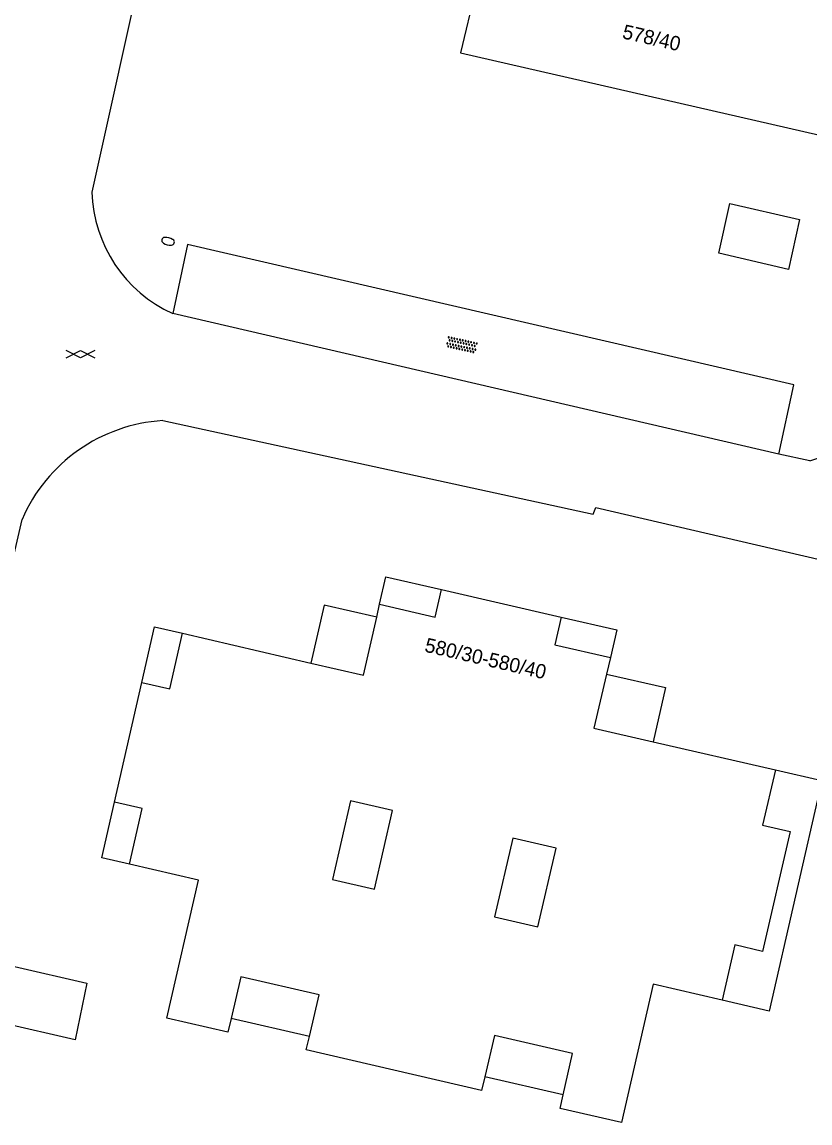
# Model space of a CAD drawing. Extents: x 124000 to 129000, y 395500 to 397503.
# Drawn here: x 128312.5 to 128367.5, y 396788.9 to 396865.7 of the extents above; entities that cross this region are included whole.
import ezdxf

# ---------------------------------------------------------------- set-up
doc = ezdxf.new("R2010")
doc.units = 0
for name, color, linetype in [('gg-anno-huisnummerreeks BGT', 7, 'Continuous'), ('gg-bbg-gedigitaliseerde bebouwing', 7, 'Continuous'), ('gg-bbg-hoofdgebouw', 7, 'Continuous'), ('gg-bbg-luifel en loopbrug', 7, 'Continuous'), ('gg-knt-verharding', 7, 'Continuous'), ('gt-symb-brandkraan', 7, 'Continuous'), ('gt-symb-gesloten verharding', 7, 'Continuous'), ('gt-symb-overige verharding', 7, 'Continuous')]:
    doc.layers.add(name, color=color, linetype=linetype)

# ---------------------------------------------------------------- blocks, each defined once
blk = doc.blocks.new('gt0-OVH')
at = {"layer": 'gt-symb-overige verharding'}
for points in [[(-0.972, 0.298), (-0.967, 0.308), (-0.965, 0.319), (-0.966, 0.33), (-0.971, 0.34), (-0.978, 0.348), (-0.988, 0.353), (-0.999, 0.355), (-1.01, 0.354), (-1.02, 0.349), (-1.028, 0.342), (-1.033, 0.332), (-1.035, 0.321), (-1.034, 0.31), (-1.029, 0.3), (-1.022, 0.292), (-1.012, 0.287), (-1.001, 0.285), (-0.99, 0.286), (-0.98, 0.291)], [(-0.872, 0.106), (-0.867, 0.116), (-0.865, 0.126), (-0.866, 0.137), (-0.871, 0.147), (-0.878, 0.156), (-0.888, 0.161), (-0.899, 0.163), (-0.91, 0.162), (-0.92, 0.157), (-0.928, 0.15), (-0.933, 0.14), (-0.935, 0.129), (-0.934, 0.118), (-0.929, 0.108), (-0.922, 0.1), (-0.912, 0.095), (-0.901, 0.092), (-0.89, 0.094), (-0.88, 0.098)], [(-0.772, 0.298), (-0.767, 0.308), (-0.765, 0.319), (-0.766, 0.33), (-0.771, 0.34), (-0.778, 0.348), (-0.788, 0.353), (-0.799, 0.355), (-0.81, 0.354), (-0.82, 0.349), (-0.828, 0.342), (-0.833, 0.332), (-0.835, 0.321), (-0.834, 0.31), (-0.829, 0.3), (-0.822, 0.292), (-0.812, 0.287), (-0.801, 0.285), (-0.79, 0.286), (-0.78, 0.291)], [(-0.672, 0.106), (-0.667, 0.116), (-0.665, 0.126), (-0.666, 0.137), (-0.671, 0.147), (-0.678, 0.156), (-0.688, 0.161), (-0.699, 0.163), (-0.71, 0.162), (-0.72, 0.157), (-0.728, 0.15), (-0.733, 0.14), (-0.735, 0.129), (-0.734, 0.118), (-0.729, 0.108), (-0.722, 0.1), (-0.712, 0.095), (-0.701, 0.092), (-0.69, 0.094), (-0.68, 0.098)], [(-0.572, 0.298), (-0.567, 0.308), (-0.565, 0.319), (-0.566, 0.33), (-0.571, 0.34), (-0.578, 0.348), (-0.588, 0.353), (-0.599, 0.355), (-0.61, 0.354), (-0.62, 0.349), (-0.628, 0.342), (-0.633, 0.332), (-0.635, 0.321), (-0.634, 0.31), (-0.629, 0.3), (-0.622, 0.292), (-0.612, 0.287), (-0.601, 0.285), (-0.59, 0.286), (-0.58, 0.291)], [(-0.472, 0.106), (-0.467, 0.116), (-0.465, 0.126), (-0.466, 0.137), (-0.471, 0.147), (-0.478, 0.156), (-0.488, 0.161), (-0.499, 0.163), (-0.51, 0.162), (-0.52, 0.157), (-0.528, 0.15), (-0.533, 0.14), (-0.535, 0.129), (-0.534, 0.118), (-0.529, 0.108), (-0.522, 0.1), (-0.512, 0.095), (-0.501, 0.092), (-0.49, 0.094), (-0.48, 0.098)], [(-0.372, 0.298), (-0.367, 0.308), (-0.365, 0.319), (-0.366, 0.33), (-0.371, 0.34), (-0.378, 0.348), (-0.388, 0.353), (-0.399, 0.355), (-0.41, 0.354), (-0.42, 0.349), (-0.428, 0.342), (-0.433, 0.332), (-0.435, 0.321), (-0.434, 0.31), (-0.429, 0.3), (-0.422, 0.292), (-0.412, 0.287), (-0.401, 0.285), (-0.39, 0.286), (-0.38, 0.291)], [(-0.272, 0.106), (-0.267, 0.116), (-0.265, 0.126), (-0.266, 0.137), (-0.271, 0.147), (-0.278, 0.156), (-0.288, 0.161), (-0.299, 0.163), (-0.31, 0.162), (-0.32, 0.157), (-0.328, 0.15), (-0.333, 0.14), (-0.335, 0.129), (-0.334, 0.118), (-0.329, 0.108), (-0.322, 0.1), (-0.312, 0.095), (-0.301, 0.092), (-0.29, 0.094), (-0.28, 0.098)], [(-0.172, 0.298), (-0.167, 0.308), (-0.165, 0.319), (-0.166, 0.33), (-0.171, 0.34), (-0.178, 0.348), (-0.188, 0.353), (-0.199, 0.355), (-0.21, 0.354), (-0.22, 0.349), (-0.228, 0.342), (-0.233, 0.332), (-0.235, 0.321), (-0.234, 0.31), (-0.229, 0.3), (-0.222, 0.292), (-0.212, 0.287), (-0.201, 0.285), (-0.19, 0.286), (-0.18, 0.291)], [(-0.072, 0.106), (-0.067, 0.116), (-0.065, 0.126), (-0.066, 0.137), (-0.071, 0.147), (-0.078, 0.156), (-0.088, 0.161), (-0.099, 0.163), (-0.11, 0.162), (-0.12, 0.157), (-0.128, 0.15), (-0.133, 0.14), (-0.135, 0.129), (-0.134, 0.118), (-0.129, 0.108), (-0.122, 0.1), (-0.112, 0.095), (-0.101, 0.092), (-0.09, 0.094), (-0.08, 0.098)], [(0.028, 0.298), (0.033, 0.308), (0.035, 0.319), (0.034, 0.33), (0.029, 0.34), (0.022, 0.348), (0.012, 0.353), (0.001, 0.355), (-0.01, 0.354), (-0.02, 0.349), (-0.028, 0.342), (-0.033, 0.332), (-0.035, 0.321), (-0.034, 0.31), (-0.029, 0.3), (-0.022, 0.292), (-0.012, 0.287), (-0.001, 0.285), (0.01, 0.286), (0.02, 0.291)], [(0.128, 0.106), (0.133, 0.116), (0.135, 0.126), (0.134, 0.137), (0.129, 0.147), (0.122, 0.156), (0.112, 0.161), (0.101, 0.163), (0.09, 0.162), (0.08, 0.157), (0.072, 0.15), (0.067, 0.14), (0.065, 0.129), (0.066, 0.118), (0.071, 0.108), (0.078, 0.1), (0.088, 0.095), (0.099, 0.092), (0.11, 0.094), (0.12, 0.098)], [(0.228, 0.298), (0.233, 0.308), (0.235, 0.319), (0.234, 0.33), (0.229, 0.34), (0.222, 0.348), (0.212, 0.353), (0.201, 0.355), (0.19, 0.354), (0.18, 0.349), (0.172, 0.342), (0.167, 0.332), (0.165, 0.321), (0.166, 0.31), (0.171, 0.3), (0.178, 0.292), (0.188, 0.287), (0.199, 0.285), (0.21, 0.286), (0.22, 0.291)], [(0.328, 0.106), (0.333, 0.116), (0.335, 0.126), (0.334, 0.137), (0.329, 0.147), (0.322, 0.156), (0.312, 0.161), (0.301, 0.163), (0.29, 0.162), (0.28, 0.157), (0.272, 0.15), (0.267, 0.14), (0.265, 0.129), (0.266, 0.118), (0.271, 0.108), (0.278, 0.1), (0.288, 0.095), (0.299, 0.092), (0.31, 0.094), (0.32, 0.098)], [(0.428, 0.298), (0.433, 0.308), (0.435, 0.319), (0.434, 0.33), (0.429, 0.34), (0.422, 0.348), (0.412, 0.353), (0.401, 0.355), (0.39, 0.354), (0.38, 0.349), (0.372, 0.342), (0.367, 0.332), (0.365, 0.321), (0.366, 0.31), (0.371, 0.3), (0.378, 0.292), (0.388, 0.287), (0.399, 0.285), (0.41, 0.286), (0.42, 0.291)], [(0.528, 0.106), (0.533, 0.116), (0.535, 0.126), (0.534, 0.137), (0.529, 0.147), (0.522, 0.156), (0.512, 0.161), (0.501, 0.163), (0.49, 0.162), (0.48, 0.157), (0.472, 0.15), (0.467, 0.14), (0.465, 0.129), (0.466, 0.118), (0.471, 0.108), (0.478, 0.1), (0.488, 0.095), (0.499, 0.092), (0.51, 0.094), (0.52, 0.098)], [(0.628, 0.298), (0.633, 0.308), (0.635, 0.319), (0.634, 0.33), (0.629, 0.34), (0.622, 0.348), (0.612, 0.353), (0.601, 0.355), (0.59, 0.354), (0.58, 0.349), (0.572, 0.342), (0.567, 0.332), (0.565, 0.321), (0.566, 0.31), (0.571, 0.3), (0.578, 0.292), (0.588, 0.287), (0.599, 0.285), (0.61, 0.286), (0.62, 0.291)], [(0.728, 0.106), (0.733, 0.116), (0.735, 0.126), (0.734, 0.137), (0.729, 0.147), (0.722, 0.156), (0.712, 0.161), (0.701, 0.163), (0.69, 0.162), (0.68, 0.157), (0.672, 0.15), (0.667, 0.14), (0.665, 0.129), (0.666, 0.118), (0.671, 0.108), (0.678, 0.1), (0.688, 0.095), (0.699, 0.092), (0.71, 0.094), (0.72, 0.098)], [(0.828, 0.298), (0.833, 0.308), (0.835, 0.319), (0.834, 0.33), (0.829, 0.34), (0.822, 0.348), (0.812, 0.353), (0.801, 0.355), (0.79, 0.354), (0.78, 0.349), (0.772, 0.342), (0.767, 0.332), (0.765, 0.321), (0.766, 0.31), (0.771, 0.3), (0.778, 0.292), (0.788, 0.287), (0.799, 0.285), (0.81, 0.286), (0.82, 0.291)], [(0.928, 0.106), (0.933, 0.116), (0.935, 0.126), (0.934, 0.137), (0.929, 0.147), (0.922, 0.156), (0.912, 0.161), (0.901, 0.163), (0.89, 0.162), (0.88, 0.157), (0.872, 0.15), (0.867, 0.14), (0.865, 0.129), (0.866, 0.118), (0.871, 0.108), (0.878, 0.1), (0.888, 0.095), (0.899, 0.092), (0.91, 0.094), (0.92, 0.098)], [(1.028, 0.298), (1.033, 0.308), (1.035, 0.319), (1.034, 0.33), (1.029, 0.34), (1.022, 0.348), (1.012, 0.353), (1.001, 0.355), (0.99, 0.354), (0.98, 0.349), (0.972, 0.342), (0.967, 0.332), (0.965, 0.321), (0.966, 0.31), (0.971, 0.3), (0.978, 0.292), (0.988, 0.287), (0.999, 0.285), (1.01, 0.286), (1.02, 0.291)], [(-0.972, -0.142), (-0.967, -0.132), (-0.965, -0.121), (-0.966, -0.11), (-0.971, -0.1), (-0.978, -0.092), (-0.988, -0.087), (-0.999, -0.085), (-1.01, -0.086), (-1.02, -0.091), (-1.028, -0.098), (-1.033, -0.108), (-1.035, -0.119), (-1.034, -0.13), (-1.029, -0.14), (-1.022, -0.148), (-1.012, -0.153), (-1.001, -0.155), (-0.99, -0.154), (-0.98, -0.149)], [(-0.872, -0.334), (-0.867, -0.324), (-0.865, -0.314), (-0.866, -0.303), (-0.871, -0.293), (-0.878, -0.284), (-0.888, -0.279), (-0.899, -0.277), (-0.91, -0.278), (-0.92, -0.283), (-0.928, -0.29), (-0.933, -0.3), (-0.935, -0.311), (-0.934, -0.322), (-0.929, -0.332), (-0.922, -0.34), (-0.912, -0.345), (-0.901, -0.348), (-0.89, -0.346), (-0.88, -0.342)], [(-0.772, -0.142), (-0.767, -0.132), (-0.765, -0.121), (-0.766, -0.11), (-0.771, -0.1), (-0.778, -0.092), (-0.788, -0.087), (-0.799, -0.085), (-0.81, -0.086), (-0.82, -0.091), (-0.828, -0.098), (-0.833, -0.108), (-0.835, -0.119), (-0.834, -0.13), (-0.829, -0.14), (-0.822, -0.148), (-0.812, -0.153), (-0.801, -0.155), (-0.79, -0.154), (-0.78, -0.149)], [(-0.672, -0.334), (-0.667, -0.324), (-0.665, -0.314), (-0.666, -0.303), (-0.671, -0.293), (-0.678, -0.284), (-0.688, -0.279), (-0.699, -0.277), (-0.71, -0.278), (-0.72, -0.283), (-0.728, -0.29), (-0.733, -0.3), (-0.735, -0.311), (-0.734, -0.322), (-0.729, -0.332), (-0.722, -0.34), (-0.712, -0.345), (-0.701, -0.348), (-0.69, -0.346), (-0.68, -0.342)], [(-0.572, -0.142), (-0.567, -0.132), (-0.565, -0.121), (-0.566, -0.11), (-0.571, -0.1), (-0.578, -0.092), (-0.588, -0.087), (-0.599, -0.085), (-0.61, -0.086), (-0.62, -0.091), (-0.628, -0.098), (-0.633, -0.108), (-0.635, -0.119), (-0.634, -0.13), (-0.629, -0.14), (-0.622, -0.148), (-0.612, -0.153), (-0.601, -0.155), (-0.59, -0.154), (-0.58, -0.149)], [(-0.472, -0.334), (-0.467, -0.324), (-0.465, -0.314), (-0.466, -0.303), (-0.471, -0.293), (-0.478, -0.284), (-0.488, -0.279), (-0.499, -0.277), (-0.51, -0.278), (-0.52, -0.283), (-0.528, -0.29), (-0.533, -0.3), (-0.535, -0.311), (-0.534, -0.322), (-0.529, -0.332), (-0.522, -0.34), (-0.512, -0.345), (-0.501, -0.348), (-0.49, -0.346), (-0.48, -0.342)], [(-0.372, -0.142), (-0.367, -0.132), (-0.365, -0.121), (-0.366, -0.11), (-0.371, -0.1), (-0.378, -0.092), (-0.388, -0.087), (-0.399, -0.085), (-0.41, -0.086), (-0.42, -0.091), (-0.428, -0.098), (-0.433, -0.108), (-0.435, -0.119), (-0.434, -0.13), (-0.429, -0.14), (-0.422, -0.148), (-0.412, -0.153), (-0.401, -0.155), (-0.39, -0.154), (-0.38, -0.149)], [(-0.272, -0.334), (-0.267, -0.324), (-0.265, -0.314), (-0.266, -0.303), (-0.271, -0.293), (-0.278, -0.284), (-0.288, -0.279), (-0.299, -0.277), (-0.31, -0.278), (-0.32, -0.283), (-0.328, -0.29), (-0.333, -0.3), (-0.335, -0.311), (-0.334, -0.322), (-0.329, -0.332), (-0.322, -0.34), (-0.312, -0.345), (-0.301, -0.348), (-0.29, -0.346), (-0.28, -0.342)], [(-0.172, -0.142), (-0.167, -0.132), (-0.165, -0.121), (-0.166, -0.11), (-0.171, -0.1), (-0.178, -0.092), (-0.188, -0.087), (-0.199, -0.085), (-0.21, -0.086), (-0.22, -0.091), (-0.228, -0.098), (-0.233, -0.108), (-0.235, -0.119), (-0.234, -0.13), (-0.229, -0.14), (-0.222, -0.148), (-0.212, -0.153), (-0.201, -0.155), (-0.19, -0.154), (-0.18, -0.149)], [(-0.072, -0.334), (-0.067, -0.324), (-0.065, -0.314), (-0.066, -0.303), (-0.071, -0.293), (-0.078, -0.284), (-0.088, -0.279), (-0.099, -0.277), (-0.11, -0.278), (-0.12, -0.283), (-0.128, -0.29), (-0.133, -0.3), (-0.135, -0.311), (-0.134, -0.322), (-0.129, -0.332), (-0.122, -0.34), (-0.112, -0.345), (-0.101, -0.348), (-0.09, -0.346), (-0.08, -0.342)], [(0.028, -0.142), (0.033, -0.132), (0.035, -0.121), (0.034, -0.11), (0.029, -0.1), (0.022, -0.092), (0.012, -0.087), (0.001, -0.085), (-0.01, -0.086), (-0.02, -0.091), (-0.028, -0.098), (-0.033, -0.108), (-0.035, -0.119), (-0.034, -0.13), (-0.029, -0.14), (-0.022, -0.148), (-0.012, -0.153), (-0.001, -0.155), (0.01, -0.154), (0.02, -0.149)], [(0.128, -0.334), (0.133, -0.324), (0.135, -0.314), (0.134, -0.303), (0.129, -0.293), (0.122, -0.284), (0.112, -0.279), (0.101, -0.277), (0.09, -0.278), (0.08, -0.283), (0.072, -0.29), (0.067, -0.3), (0.065, -0.311), (0.066, -0.322), (0.071, -0.332), (0.078, -0.34), (0.088, -0.345), (0.099, -0.348), (0.11, -0.346), (0.12, -0.342)], [(0.228, -0.142), (0.233, -0.132), (0.235, -0.121), (0.234, -0.11), (0.229, -0.1), (0.222, -0.092), (0.212, -0.087), (0.201, -0.085), (0.19, -0.086), (0.18, -0.091), (0.172, -0.098), (0.167, -0.108), (0.165, -0.119), (0.166, -0.13), (0.171, -0.14), (0.178, -0.148), (0.188, -0.153), (0.199, -0.155), (0.21, -0.154), (0.22, -0.149)], [(0.328, -0.334), (0.333, -0.324), (0.335, -0.314), (0.334, -0.303), (0.329, -0.293), (0.322, -0.284), (0.312, -0.279), (0.301, -0.277), (0.29, -0.278), (0.28, -0.283), (0.272, -0.29), (0.267, -0.3), (0.265, -0.311), (0.266, -0.322), (0.271, -0.332), (0.278, -0.34), (0.288, -0.345), (0.299, -0.348), (0.31, -0.346), (0.32, -0.342)], [(0.428, -0.142), (0.433, -0.132), (0.435, -0.121), (0.434, -0.11), (0.429, -0.1), (0.422, -0.092), (0.412, -0.087), (0.401, -0.085), (0.39, -0.086), (0.38, -0.091), (0.372, -0.098), (0.367, -0.108), (0.365, -0.119), (0.366, -0.13), (0.371, -0.14), (0.378, -0.148), (0.388, -0.153), (0.399, -0.155), (0.41, -0.154), (0.42, -0.149)], [(0.528, -0.334), (0.533, -0.324), (0.535, -0.314), (0.534, -0.303), (0.529, -0.293), (0.522, -0.284), (0.512, -0.279), (0.501, -0.277), (0.49, -0.278), (0.48, -0.283), (0.472, -0.29), (0.467, -0.3), (0.465, -0.311), (0.466, -0.322), (0.471, -0.332), (0.478, -0.34), (0.488, -0.345), (0.499, -0.348), (0.51, -0.346), (0.52, -0.342)], [(0.628, -0.142), (0.633, -0.132), (0.635, -0.121), (0.634, -0.11), (0.629, -0.1), (0.622, -0.092), (0.612, -0.087), (0.601, -0.085), (0.59, -0.086), (0.58, -0.091), (0.572, -0.098), (0.567, -0.108), (0.565, -0.119), (0.566, -0.13), (0.571, -0.14), (0.578, -0.148), (0.588, -0.153), (0.599, -0.155), (0.61, -0.154), (0.62, -0.149)], [(0.728, -0.334), (0.733, -0.324), (0.735, -0.314), (0.734, -0.303), (0.729, -0.293), (0.722, -0.284), (0.712, -0.279), (0.701, -0.277), (0.69, -0.278), (0.68, -0.283), (0.672, -0.29), (0.667, -0.3), (0.665, -0.311), (0.666, -0.322), (0.671, -0.332), (0.678, -0.34), (0.688, -0.345), (0.699, -0.348), (0.71, -0.346), (0.72, -0.342)], [(0.828, -0.142), (0.833, -0.132), (0.835, -0.121), (0.834, -0.11), (0.829, -0.1), (0.822, -0.092), (0.812, -0.087), (0.801, -0.085), (0.79, -0.086), (0.78, -0.091), (0.772, -0.098), (0.767, -0.108), (0.765, -0.119), (0.766, -0.13), (0.771, -0.14), (0.778, -0.148), (0.788, -0.153), (0.799, -0.155), (0.81, -0.154), (0.82, -0.149)], [(0.928, -0.334), (0.933, -0.324), (0.935, -0.314), (0.934, -0.303), (0.929, -0.293), (0.922, -0.284), (0.912, -0.279), (0.901, -0.277), (0.89, -0.278), (0.88, -0.283), (0.872, -0.29), (0.867, -0.3), (0.865, -0.311), (0.866, -0.322), (0.871, -0.332), (0.878, -0.34), (0.888, -0.345), (0.899, -0.348), (0.91, -0.346), (0.92, -0.342)], [(1.028, -0.142), (1.033, -0.132), (1.035, -0.121), (1.034, -0.11), (1.029, -0.1), (1.022, -0.092), (1.012, -0.087), (1.001, -0.085), (0.99, -0.086), (0.98, -0.091), (0.972, -0.098), (0.967, -0.108), (0.965, -0.119), (0.966, -0.13), (0.971, -0.14), (0.978, -0.148), (0.988, -0.153), (0.999, -0.155), (1.01, -0.154), (1.02, -0.149)]]:
    blk.add_lwpolyline(points, close=True, dxfattribs=at)
blk = doc.blocks.new('gt0-BR')
at = {"layer": 'gt-symb-brandkraan'}
for centre, radius, start, end in [((-0.244, 0), 0.206, 107.56694, 252.43307), ((0.599, -2.664), 3, 106.89205, 107.56694), ((0, -0.691), 0.938, 73.10799, 106.89205), ((-0.599, -2.664), 3, 72.43309, 73.10799), ((0.244, 0), 0.206, 287.56695, 72.43309), ((0.599, 2.664), 3, 252.43307, 253.10797), ((0, 0.691), 0.938, 253.10797, 286.89206), ((-0.599, 2.664), 3, 286.89206, 287.56695)]:
    blk.add_arc(centre, radius, start, end, dxfattribs=at)
blk = doc.blocks.new('gt0-GESVH1')
at = {"layer": 'gt-symb-gesloten verharding'}
for p, q in [((-0.992, -0.261), (0.008, 0.239)), ((0.008, -0.261), (-0.992, 0.239)), ((0.008, 0.239), (1.008, -0.261)), ((1.008, 0.239), (0.008, -0.261))]:
    blk.add_line(p, q, dxfattribs=at)

msp = doc.modelspace()

# ---------------------------------------------------------------- linework, layer by layer
at = {"layer": 'gg-bbg-gedigitaliseerde bebouwing'}
for points in [[(128334.152, 396805.872), (128337.087, 396805.196), (128338.352, 396810.684), (128335.416, 396811.36), (128334.152, 396805.872)], [(128345.464, 396803.265), (128348.488, 396802.569), (128349.752, 396808.057), (128346.729, 396808.753), (128345.464, 396803.265)]]:
    msp.add_lwpolyline(points, dxfattribs=at)
at = {"layer": 'gg-bbg-hoofdgebouw'}
for p, q in [((128341.756, 396826.094), (128350.103, 396824.167)), ((128337.243, 396824.163), (128337.448, 396825.057)), ((128323.687, 396823.034), (128332.643, 396820.955)), ((128353.544, 396821.352), (128353.271, 396820.19)), ((128318.951, 396811.252), (128320.869, 396819.607)), ((128356.517, 396815.465), (128365.052, 396813.502)), ((128324.815, 396805.827), (128319.991, 396806.927))]:
    msp.add_line(p, q, dxfattribs=at)
for points in [[(128344.124, 396867.897), (128343.08, 396863.52), (128368.16, 396857.77), (128370.618, 396868.492)], [(128337.448, 396825.057), (128341.316, 396824.151), (128341.756, 396826.094)], [(128332.643, 396820.955), (128336.312, 396820.103), (128337.243, 396824.163)], [(128350.103, 396824.167), (128349.663, 396822.229), (128353.544, 396821.352)], [(128320.869, 396819.607), (128322.802, 396819.155), (128323.687, 396823.034)], [(128353.271, 396820.19), (128352.383, 396816.416), (128356.517, 396815.465)], [(128365.052, 396813.502), (128364.158, 396809.657), (128366.084, 396809.204), (128364.153, 396800.851), (128362.224, 396801.297), (128361.346, 396797.438)], [(128319.991, 396806.927), (128320.881, 396810.809), (128318.951, 396811.252)], [(128327.086, 396796.161), (128326.868, 396795.223), (128322.597, 396796.201), (128324.815, 396805.827)], [(128332.551, 396794.915), (128333.224, 396797.816), (128327.764, 396799.084), (128327.086, 396796.161)], [(128361.346, 396797.438), (128356.532, 396798.552), (128354.308, 396788.913), (128350.028, 396789.9), (128350.247, 396790.856)], [(128344.785, 396792.101), (128344.562, 396791.138), (128332.333, 396793.977), (128332.551, 396794.915)], [(128350.247, 396790.856), (128350.906, 396793.725), (128345.452, 396794.977), (128344.785, 396792.101)]]:
    msp.add_lwpolyline(points, dxfattribs=at)
at = {"layer": 'gg-bbg-luifel en loopbrug'}
for p, q in [((128332.551, 396794.915), (128327.086, 396796.161)), ((128350.247, 396790.856), (128344.785, 396792.101))]:
    msp.add_line(p, q, dxfattribs=at)
for points in [[(128361.104, 396849.534), (128361.883, 396853.007), (128366.738, 396851.879), (128365.959, 396848.406), (128361.104, 396849.534)], [(128337.448, 396825.057), (128337.886, 396826.977), (128341.756, 396826.094)], [(128337.243, 396824.163), (128333.566, 396825.002), (128332.643, 396820.955)], [(128350.103, 396824.167), (128353.984, 396823.282), (128353.544, 396821.352)], [(128320.869, 396819.607), (128321.751, 396823.475), (128323.687, 396823.034)], [(128353.271, 396820.19), (128357.381, 396819.253), (128356.517, 396815.465)], [(128365.052, 396813.502), (128368.291, 396812.763), (128364.626, 396796.69), (128361.346, 396797.438)], [(128319.991, 396806.927), (128318.065, 396807.366), (128318.951, 396811.252)], [(128311.168, 396795.836), (128311.977, 396799.789), (128317.014, 396798.632), (128316.204, 396794.679), (128311.168, 396795.836)]]:
    msp.add_lwpolyline(points, dxfattribs=at)
at = {"layer": 'gg-knt-verharding'}
for p, q in [((128365.296, 396835.52), (128323.015, 396845.327)), ((128367.466, 396835.068), (128365.296, 396835.52)), ((128300.028, 396776.899), (128312.5, 396830.97))]:
    msp.add_line(p, q, dxfattribs=at)
for points in [[(128360.068, 397045.771), (128343.706, 396972.421), (128317.378, 396853.794)], [(128365.296, 396835.52), (128366.338, 396840.35), (128324.051, 396850.146), (128323.015, 396845.327)], [(128322.32, 396837.865), (128352.335, 396831.337), (128352.533, 396831.799), (128372.632, 396827.132)]]:
    msp.add_lwpolyline(points, dxfattribs=at)
for centre, radius, start, end in [((128326.998, 396854.089), 9.625, 181.75635, 245.55192), ((128365.868, 396840.836), 5.985, 285.48205, 348.26178), ((128323.042, 396826.396), 11.492, 93.60409, 156.54425)]:
    msp.add_arc(centre, radius, start, end, dxfattribs=at)

# ---------------------------------------------------------------- block references
at = {"layer": 'gt-symb-brandkraan', "rotation": -14.22805726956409}
msp.add_blockref('gt0-BR', (128322.685, 396850.372), dxfattribs=at)
at = {"layer": 'gt-symb-gesloten verharding'}
msp.add_blockref('gt0-GESVH1', (128316.567, 396842.504), dxfattribs=at)
at = {"layer": 'gt-symb-overige verharding', "rotation": -12.479071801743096}
msp.add_blockref('gt0-OVH', (128343.174, 396843.147), dxfattribs=at)

# ---------------------------------------------------------------- texts
at = {"layer": 'gg-anno-huisnummerreeks BGT'}
for s, rotation, p in [('578/40', 347.1, (128354.319, 396864.534)), ('580/30-580/40', 347, (128340.528, 396821.76))]:
    msp.add_text(s, height=1, rotation=rotation, dxfattribs=at).set_placement(p)

doc.saveas('drawing.dxf')
